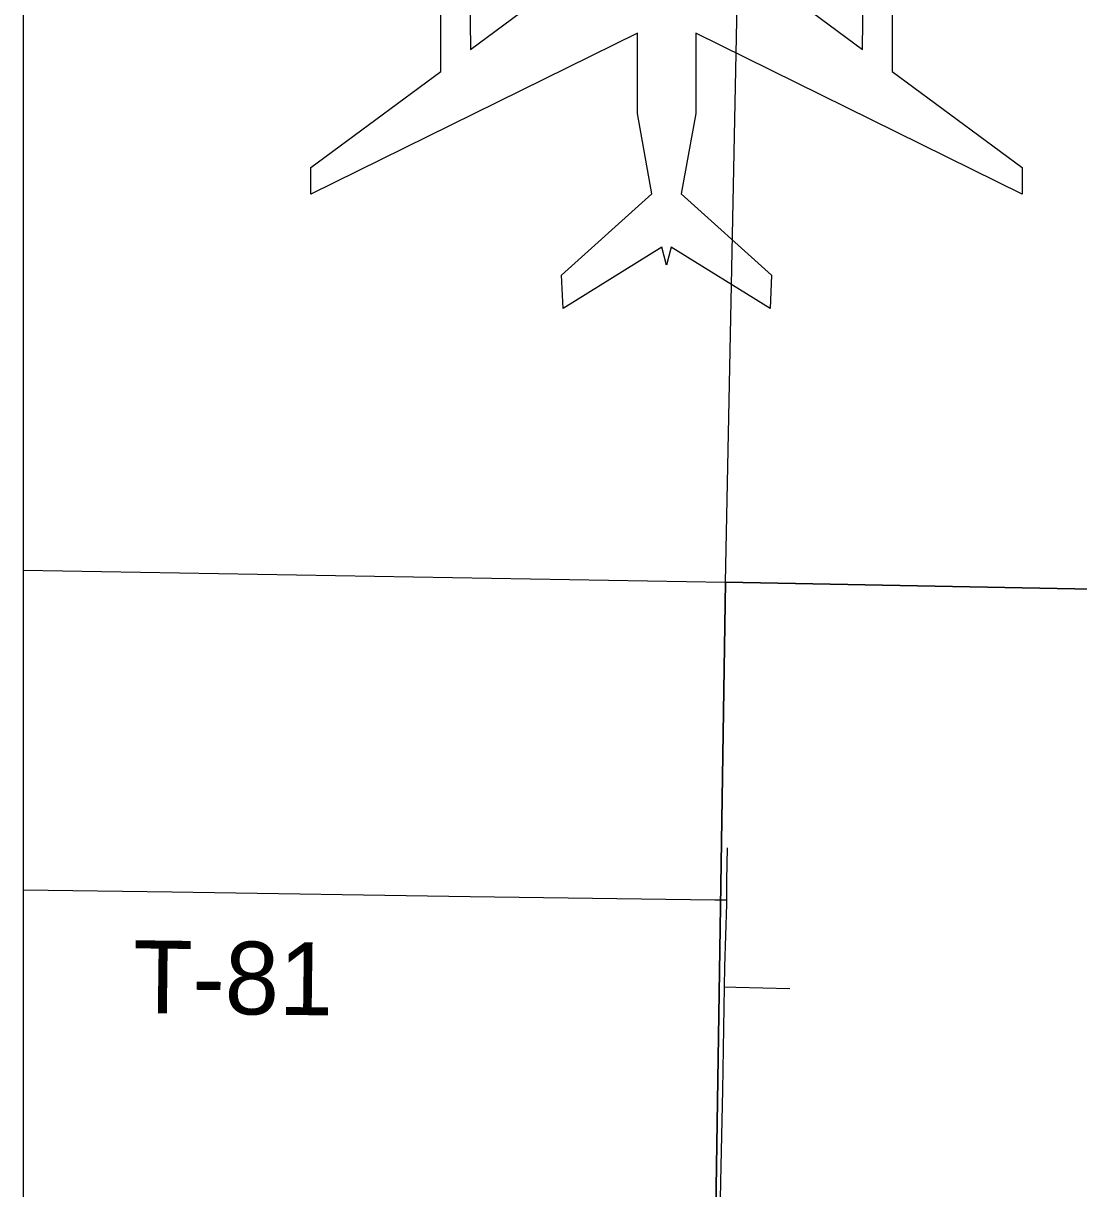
# Model space of a CAD drawing. Extents: x 0 to 68, y 0 to 52.9.
# Drawn here: x 41.105 to 42.193, y 38.666 to 39.867 of the extents above; entities that cross this region are included whole.
import ezdxf

# ---------------------------------------------------------------- set-up
doc = ezdxf.new("R2010")
doc.units = 0
for name, color, linetype in [('Default', 7, 'Continuous'), ('GM_X_Township_Road', 7, 'Continuous'), ('GM_X_Township_Road_Text', 7, 'Continuous')]:
    doc.layers.add(name, color=color, linetype=linetype)

msp = doc.modelspace()

# ---------------------------------------------------------------- linework, layer by layer
at = {"layer": 'Default'}
msp.add_line((41.1051, 32.7683), (41.1051, 42.0083), dxfattribs=at)
for points in [[(43.183, 40.6024), (43.1833, 40.5874), (43.1609, 39.2654), (41.829, 39.2909), (41.8559, 40.6193)], [(41.829, 39.2909), (43.1609, 39.2654), (43.1327, 37.9528), (41.8088, 37.9756)]]:
    msp.add_lwpolyline(points, close=True, dxfattribs=at)
for points in [[(41.7682, 39.6178), (41.7635, 39.6363), (41.6615, 39.573), (41.66, 39.6074), (41.7532, 39.691), (41.7382, 39.7741), (41.7382, 39.8566), (41.4016, 39.6908), (41.4016, 39.7182), (41.5354, 39.8171), (41.5354, 39.8941)], [(41.5655, 39.8982), (41.5661, 39.8398), (41.6178, 39.878)], [(42.001, 39.8941), (42.001, 39.8171), (42.1349, 39.7182), (42.1349, 39.6908), (41.7983, 39.8566), (41.7983, 39.7741), (41.7833, 39.691), (41.8764, 39.6074), (41.8749, 39.573), (41.7729, 39.6363), (41.7682, 39.6178)], [(41.9187, 39.878), (41.9704, 39.8398), (41.9709, 39.8982)], [(41.1051, 39.3034), (41.829, 39.2909), (41.8088, 37.9756), (41.1051, 37.9862)]]:
    msp.add_lwpolyline(points, dxfattribs=at)
at = {"layer": 'GM_X_Township_Road'}
for points in [[(41.8303, 38.9634), (41.8304, 38.9836), (41.831, 39.0171)], [(41.1051, 38.9737), (41.2583, 38.9717), (41.5657, 38.9669), (41.818, 38.9636), (41.8303, 38.9634)], [(41.8279, 38.8738), (41.8283, 38.8945), (41.8303, 38.959), (41.8303, 38.9634)], [(41.8113, 37.976), (41.8123, 38.0132), (41.8137, 38.091), (41.8147, 38.1485), (41.8171, 38.2796), (41.8179, 38.3452), (41.8203, 38.4394), (41.822, 38.5583), (41.8241, 38.6731), (41.8261, 38.7674), (41.8279, 38.8738)], [(41.8279, 38.8738), (41.8396, 38.8736), (41.8954, 38.8723)]]:
    msp.add_lwpolyline(points, dxfattribs=at)

# ---------------------------------------------------------------- texts
at = {"layer": 'GM_X_Township_Road_Text'}
msp.add_text('T-81', height=0.075, rotation=359.2931, dxfattribs=at).set_placement((41.2178, 38.8469))

doc.saveas('drawing.dxf')
